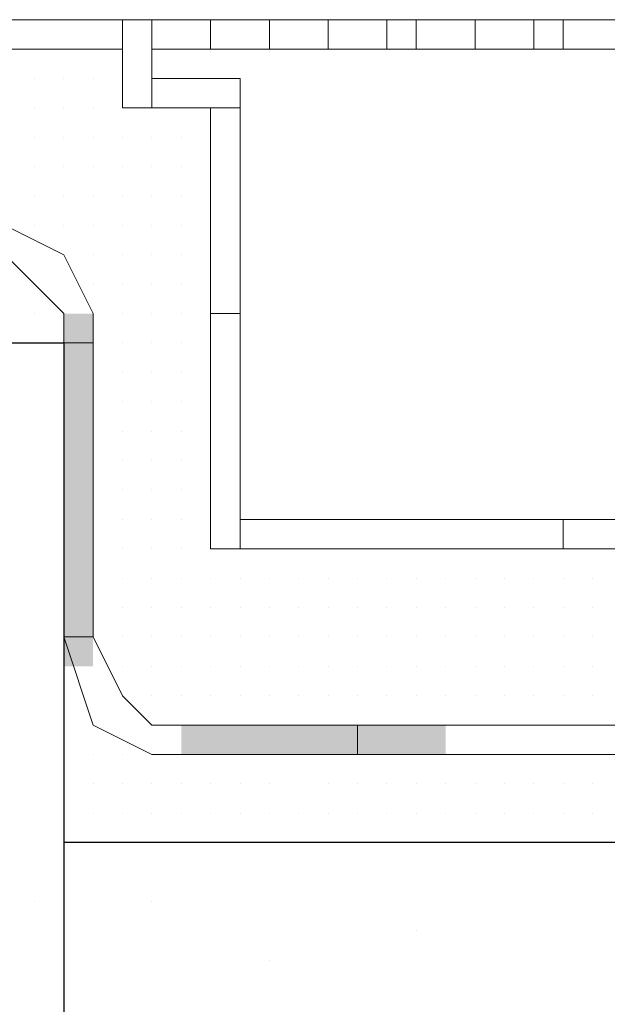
# Model space of a CAD drawing. Header units: metres. Extents: x 5.7 to 89.8, y 4 to 63.5.
# Tile 434 of 475: x 71.086 to 71.279, y 49.535 to 49.858. Entities that reach past the tile are written whole.
import ezdxf

# ---------------------------------------------------------------- set-up
doc = ezdxf.new("R2010")
doc.units = ezdxf.units.M
doc.header["$MEASUREMENT"] = 0
for name, color, linetype in [('PDF17_furn', 7, 'Continuous'), ('PDF17_hatch', 7, 'Continuous'), ('PDF17_hatch-borshi', 7, 'Continuous'), ('PDF17_Isogam', 7, 'Continuous'), ('PDF17_kaff', 7, 'Continuous'), ('PDF17_wall', 7, 'Continuous')]:
    doc.layers.add(name, color=color, linetype=linetype)

msp = doc.modelspace()

# ---------------------------------------------------------------- linework, layer by layer
at = {"layer": 'PDF17_furn', "lineweight": 18}
msp.add_lwpolyline([(71.3993, 49.85751), (71.12962, 49.85751), (71.12962, 49.84788), (71.3993, 49.84788)], close=True, dxfattribs=at)
for points in [[(71.14888, 49.85751), (71.14888, 49.84788)], [(71.16815, 49.85751), (71.16815, 49.84788)], [(71.18741, 49.85751), (71.18741, 49.84788)], [(71.20667, 49.85751), (71.20667, 49.84788)], [(71.2163, 49.85751), (71.2163, 49.84788)], [(71.23557, 49.85751), (71.23557, 49.84788)], [(71.25483, 49.85751), (71.25483, 49.84788)], [(71.26446, 49.85751), (71.26446, 49.84788)]]:
    msp.add_lwpolyline(points, dxfattribs=at)
at = {"layer": 'PDF17_hatch', "lineweight": 25}
for points in [[(71.18741, 49.58784), (71.18741, 49.58784)], [(71.23557, 49.58784), (71.23557, 49.58784)], [(71.12962, 49.56858), (71.12962, 49.56858)], [(71.2163, 49.55894), (71.2163, 49.55894)], [(71.16815, 49.54931), (71.16815, 49.54931)]]:
    msp.add_lwpolyline(points, dxfattribs=at)
at = {"layer": 'PDF17_hatch-borshi', "lineweight": 18}
for points in [[(71.0911, 49.84788), (71.0911, 49.84788)], [(71.11036, 49.84788), (71.11036, 49.84788)], [(71.11036, 49.84788), (71.11036, 49.84788)], [(71.0911, 49.83825), (71.0911, 49.83825)], [(71.0911, 49.83825), (71.0911, 49.83825)], [(71.0911, 49.83825), (71.0911, 49.83825)], [(71.10073, 49.83825), (71.10073, 49.83825)], [(71.10073, 49.83825), (71.10073, 49.83825)], [(71.10073, 49.83825), (71.10073, 49.83825)], [(71.10073, 49.83825), (71.10073, 49.83825)], [(71.10073, 49.83825), (71.10073, 49.83825)], [(71.11036, 49.83825), (71.11036, 49.83825)], [(71.11036, 49.83825), (71.11036, 49.83825)], [(71.11036, 49.83825), (71.11036, 49.83825)], [(71.0911, 49.82862), (71.0911, 49.82862)], [(71.0911, 49.82862), (71.0911, 49.82862)], [(71.0911, 49.82862), (71.0911, 49.82862)], [(71.0911, 49.82862), (71.0911, 49.82862)], [(71.10073, 49.82862), (71.10073, 49.82862)], [(71.10073, 49.82862), (71.10073, 49.82862)], [(71.10073, 49.82862), (71.10073, 49.82862)], [(71.10073, 49.82862), (71.10073, 49.82862)], [(71.11036, 49.82862), (71.11036, 49.82862)], [(71.11036, 49.82862), (71.11036, 49.82862)], [(71.11036, 49.82862), (71.11036, 49.82862)], [(71.11036, 49.82862), (71.11036, 49.82862)], [(71.11999, 49.82862), (71.11999, 49.82862)], [(71.11999, 49.82862), (71.11999, 49.82862)], [(71.11999, 49.82862), (71.11999, 49.82862)], [(71.11999, 49.82862), (71.11999, 49.82862)], [(71.12962, 49.82862), (71.12962, 49.82862)], [(71.13925, 49.82862), (71.13925, 49.82862)], [(71.13925, 49.82862), (71.13925, 49.82862)], [(71.14888, 49.82862), (71.14888, 49.82862)], [(71.14888, 49.82862), (71.14888, 49.82862)], [(71.0911, 49.81899), (71.0911, 49.81899)], [(71.0911, 49.81899), (71.0911, 49.81899)], [(71.0911, 49.81899), (71.0911, 49.81899)], [(71.10073, 49.81899), (71.10073, 49.81899)], [(71.10073, 49.81899), (71.10073, 49.81899)], [(71.10073, 49.81899), (71.10073, 49.81899)], [(71.10073, 49.81899), (71.10073, 49.81899)], [(71.11036, 49.81899), (71.11036, 49.81899)], [(71.11036, 49.81899), (71.11036, 49.81899)], [(71.11036, 49.81899), (71.11036, 49.81899)], [(71.11036, 49.81899), (71.11036, 49.81899)], [(71.11999, 49.81899), (71.11999, 49.81899)], [(71.11999, 49.81899), (71.11999, 49.81899)], [(71.11999, 49.81899), (71.11999, 49.81899)], [(71.11999, 49.81899), (71.11999, 49.81899)], [(71.12962, 49.81899), (71.12962, 49.81899)], [(71.12962, 49.81899), (71.12962, 49.81899)], [(71.12962, 49.81899), (71.12962, 49.81899)], [(71.12962, 49.81899), (71.12962, 49.81899)], [(71.13925, 49.81899), (71.13925, 49.81899)], [(71.13925, 49.81899), (71.13925, 49.81899)], [(71.13925, 49.81899), (71.13925, 49.81899)], [(71.13925, 49.81899), (71.13925, 49.81899)], [(71.14888, 49.81899), (71.14888, 49.81899)], [(71.14888, 49.81899), (71.14888, 49.81899)], [(71.14888, 49.81899), (71.14888, 49.81899)], [(71.0911, 49.80936), (71.0911, 49.80936)], [(71.0911, 49.80936), (71.0911, 49.80936)], [(71.0911, 49.80936), (71.0911, 49.80936)], [(71.0911, 49.80936), (71.0911, 49.80936)], [(71.10073, 49.80936), (71.10073, 49.80936)], [(71.10073, 49.80936), (71.10073, 49.80936)], [(71.10073, 49.80936), (71.10073, 49.80936)], [(71.11036, 49.80936), (71.11036, 49.80936)], [(71.11036, 49.80936), (71.11036, 49.80936)], [(71.11036, 49.80936), (71.11036, 49.80936)], [(71.11999, 49.80936), (71.11999, 49.80936)], [(71.11999, 49.80936), (71.11999, 49.80936)], [(71.11999, 49.80936), (71.11999, 49.80936)], [(71.12962, 49.80936), (71.12962, 49.80936)], [(71.12962, 49.80936), (71.12962, 49.80936)], [(71.13925, 49.80936), (71.13925, 49.80936)], [(71.13925, 49.80936), (71.13925, 49.80936)], [(71.13925, 49.80936), (71.13925, 49.80936)], [(71.13925, 49.80936), (71.13925, 49.80936)], [(71.14888, 49.80936), (71.14888, 49.80936)], [(71.14888, 49.80936), (71.14888, 49.80936)], [(71.14888, 49.80936), (71.14888, 49.80936)], [(71.0911, 49.79972), (71.0911, 49.79972)], [(71.0911, 49.79972), (71.0911, 49.79972)], [(71.0911, 49.79972), (71.0911, 49.79972)], [(71.10073, 49.79972), (71.10073, 49.79972)], [(71.10073, 49.79972), (71.10073, 49.79972)], [(71.10073, 49.79972), (71.10073, 49.79972)], [(71.10073, 49.79972), (71.10073, 49.79972)], [(71.11036, 49.79972), (71.11036, 49.79972)], [(71.11036, 49.79972), (71.11036, 49.79972)], [(71.11036, 49.79972), (71.11036, 49.79972)], [(71.11999, 49.79972), (71.11999, 49.79972)], [(71.11999, 49.79972), (71.11999, 49.79972)], [(71.11999, 49.79972), (71.11999, 49.79972)], [(71.11999, 49.79972), (71.11999, 49.79972)], [(71.12962, 49.79972), (71.12962, 49.79972)], [(71.12962, 49.79972), (71.12962, 49.79972)], [(71.12962, 49.79972), (71.12962, 49.79972)], [(71.12962, 49.79972), (71.12962, 49.79972)], [(71.13925, 49.79972), (71.13925, 49.79972)], [(71.13925, 49.79972), (71.13925, 49.79972)], [(71.14888, 49.79972), (71.14888, 49.79972)], [(71.14888, 49.79972), (71.14888, 49.79972)], [(71.0911, 49.79009), (71.0911, 49.79009)], [(71.0911, 49.79009), (71.0911, 49.79009)], [(71.10073, 49.79009), (71.10073, 49.79009)], [(71.10073, 49.79009), (71.10073, 49.79009)], [(71.10073, 49.79009), (71.10073, 49.79009)], [(71.10073, 49.79009), (71.10073, 49.79009)], [(71.11036, 49.79009), (71.11036, 49.79009)], [(71.11036, 49.79009), (71.11036, 49.79009)], [(71.11036, 49.79009), (71.11036, 49.79009)], [(71.11999, 49.79009), (71.11999, 49.79009)], [(71.11999, 49.79009), (71.11999, 49.79009)], [(71.11999, 49.79009), (71.11999, 49.79009)], [(71.12962, 49.79009), (71.12962, 49.79009)], [(71.12962, 49.79009), (71.12962, 49.79009)], [(71.12962, 49.79009), (71.12962, 49.79009)], [(71.12962, 49.79009), (71.12962, 49.79009)], [(71.13925, 49.79009), (71.13925, 49.79009)], [(71.13925, 49.79009), (71.13925, 49.79009)], [(71.13925, 49.79009), (71.13925, 49.79009)], [(71.13925, 49.79009), (71.13925, 49.79009)], [(71.13925, 49.79009), (71.13925, 49.79009)], [(71.14888, 49.79009), (71.14888, 49.79009)], [(71.14888, 49.79009), (71.14888, 49.79009)], [(71.14888, 49.79009), (71.14888, 49.79009)], [(71.11036, 49.78046), (71.11036, 49.78046)], [(71.11036, 49.78046), (71.11036, 49.78046)], [(71.11036, 49.78046), (71.11036, 49.78046)], [(71.11036, 49.78046), (71.11036, 49.78046)], [(71.11999, 49.78046), (71.11999, 49.78046)], [(71.11999, 49.78046), (71.11999, 49.78046)], [(71.12962, 49.78046), (71.12962, 49.78046)], [(71.12962, 49.78046), (71.12962, 49.78046)], [(71.12962, 49.78046), (71.12962, 49.78046)], [(71.12962, 49.78046), (71.12962, 49.78046)], [(71.13925, 49.78046), (71.13925, 49.78046)], [(71.13925, 49.78046), (71.13925, 49.78046)], [(71.13925, 49.78046), (71.13925, 49.78046)], [(71.13925, 49.78046), (71.13925, 49.78046)], [(71.14888, 49.78046), (71.14888, 49.78046)], [(71.14888, 49.78046), (71.14888, 49.78046)], [(71.0911, 49.77083), (71.0911, 49.77083)], [(71.0911, 49.77083), (71.0911, 49.77083)], [(71.11036, 49.77083), (71.11036, 49.77083)], [(71.11999, 49.77083), (71.11999, 49.77083)], [(71.11999, 49.77083), (71.11999, 49.77083)], [(71.11999, 49.77083), (71.11999, 49.77083)], [(71.11999, 49.77083), (71.11999, 49.77083)], [(71.11999, 49.77083), (71.11999, 49.77083)], [(71.12962, 49.77083), (71.12962, 49.77083)], [(71.12962, 49.77083), (71.12962, 49.77083)], [(71.13925, 49.77083), (71.13925, 49.77083)], [(71.13925, 49.77083), (71.13925, 49.77083)], [(71.13925, 49.77083), (71.13925, 49.77083)], [(71.13925, 49.77083), (71.13925, 49.77083)], [(71.13925, 49.77083), (71.13925, 49.77083)], [(71.14888, 49.77083), (71.14888, 49.77083)], [(71.0911, 49.7612), (71.0911, 49.7612)], [(71.0911, 49.7612), (71.0911, 49.7612)], [(71.10073, 49.7612), (71.10073, 49.7612)], [(71.11999, 49.7612), (71.11999, 49.7612)], [(71.11999, 49.7612), (71.11999, 49.7612)], [(71.11999, 49.7612), (71.11999, 49.7612)], [(71.11999, 49.7612), (71.11999, 49.7612)], [(71.12962, 49.7612), (71.12962, 49.7612)], [(71.12962, 49.7612), (71.12962, 49.7612)], [(71.12962, 49.7612), (71.12962, 49.7612)], [(71.12962, 49.7612), (71.12962, 49.7612)], [(71.13925, 49.7612), (71.13925, 49.7612)], [(71.13925, 49.7612), (71.13925, 49.7612)], [(71.13925, 49.7612), (71.13925, 49.7612)], [(71.13925, 49.7612), (71.13925, 49.7612)], [(71.14888, 49.7612), (71.14888, 49.7612)], [(71.14888, 49.7612), (71.14888, 49.7612)], [(71.14888, 49.7612), (71.14888, 49.7612)], [(71.0911, 49.75157), (71.0911, 49.75157)], [(71.10073, 49.75157), (71.10073, 49.75157)], [(71.11999, 49.75157), (71.11999, 49.75157)], [(71.11999, 49.75157), (71.11999, 49.75157)], [(71.11999, 49.75157), (71.11999, 49.75157)], [(71.11999, 49.75157), (71.11999, 49.75157)], [(71.11999, 49.75157), (71.11999, 49.75157)], [(71.12962, 49.75157), (71.12962, 49.75157)], [(71.12962, 49.75157), (71.12962, 49.75157)], [(71.12962, 49.75157), (71.12962, 49.75157)], [(71.12962, 49.75157), (71.12962, 49.75157)], [(71.13925, 49.75157), (71.13925, 49.75157)], [(71.13925, 49.75157), (71.13925, 49.75157)], [(71.13925, 49.75157), (71.13925, 49.75157)], [(71.13925, 49.75157), (71.13925, 49.75157)], [(71.14888, 49.75157), (71.14888, 49.75157)], [(71.14888, 49.75157), (71.14888, 49.75157)], [(71.14888, 49.75157), (71.14888, 49.75157)], [(71.14888, 49.75157), (71.14888, 49.75157)], [(71.11036, 49.74194), (71.11036, 49.74194)], [(71.11999, 49.74194), (71.11999, 49.74194)], [(71.11999, 49.74194), (71.11999, 49.74194)], [(71.12962, 49.74194), (71.12962, 49.74194)], [(71.12962, 49.74194), (71.12962, 49.74194)], [(71.12962, 49.74194), (71.12962, 49.74194)], [(71.13925, 49.74194), (71.13925, 49.74194)], [(71.13925, 49.74194), (71.13925, 49.74194)], [(71.13925, 49.74194), (71.13925, 49.74194)], [(71.14888, 49.74194), (71.14888, 49.74194)], [(71.14888, 49.74194), (71.14888, 49.74194)], [(71.14888, 49.74194), (71.14888, 49.74194)], [(71.11999, 49.73231), (71.11999, 49.73231)], [(71.11999, 49.73231), (71.11999, 49.73231)], [(71.11999, 49.73231), (71.11999, 49.73231)], [(71.11999, 49.73231), (71.11999, 49.73231)], [(71.12962, 49.73231), (71.12962, 49.73231)], [(71.12962, 49.73231), (71.12962, 49.73231)], [(71.12962, 49.73231), (71.12962, 49.73231)], [(71.13925, 49.73231), (71.13925, 49.73231)], [(71.13925, 49.73231), (71.13925, 49.73231)], [(71.13925, 49.73231), (71.13925, 49.73231)], [(71.13925, 49.73231), (71.13925, 49.73231)], [(71.14888, 49.73231), (71.14888, 49.73231)], [(71.14888, 49.73231), (71.14888, 49.73231)], [(71.14888, 49.73231), (71.14888, 49.73231)], [(71.11036, 49.72268), (71.11036, 49.72268)], [(71.11999, 49.72268), (71.11999, 49.72268)], [(71.11999, 49.72268), (71.11999, 49.72268)], [(71.11999, 49.72268), (71.11999, 49.72268)], [(71.11999, 49.72268), (71.11999, 49.72268)], [(71.12962, 49.72268), (71.12962, 49.72268)], [(71.12962, 49.72268), (71.12962, 49.72268)], [(71.12962, 49.72268), (71.12962, 49.72268)], [(71.12962, 49.72268), (71.12962, 49.72268)], [(71.12962, 49.72268), (71.12962, 49.72268)], [(71.13925, 49.72268), (71.13925, 49.72268)], [(71.13925, 49.72268), (71.13925, 49.72268)], [(71.13925, 49.72268), (71.13925, 49.72268)], [(71.13925, 49.72268), (71.13925, 49.72268)], [(71.14888, 49.72268), (71.14888, 49.72268)], [(71.14888, 49.72268), (71.14888, 49.72268)], [(71.14888, 49.72268), (71.14888, 49.72268)], [(71.11999, 49.71304), (71.11999, 49.71304)], [(71.11999, 49.71304), (71.11999, 49.71304)], [(71.11999, 49.71304), (71.11999, 49.71304)], [(71.11999, 49.71304), (71.11999, 49.71304)], [(71.12962, 49.71304), (71.12962, 49.71304)], [(71.13925, 49.71304), (71.13925, 49.71304)], [(71.13925, 49.71304), (71.13925, 49.71304)], [(71.13925, 49.71304), (71.13925, 49.71304)], [(71.13925, 49.71304), (71.13925, 49.71304)], [(71.14888, 49.71304), (71.14888, 49.71304)], [(71.14888, 49.71304), (71.14888, 49.71304)], [(71.11036, 49.70341), (71.11036, 49.70341)], [(71.11999, 49.70341), (71.11999, 49.70341)], [(71.11999, 49.70341), (71.11999, 49.70341)], [(71.11999, 49.70341), (71.11999, 49.70341)], [(71.11999, 49.70341), (71.11999, 49.70341)], [(71.12962, 49.70341), (71.12962, 49.70341)], [(71.12962, 49.70341), (71.12962, 49.70341)], [(71.12962, 49.70341), (71.12962, 49.70341)], [(71.12962, 49.70341), (71.12962, 49.70341)], [(71.13925, 49.70341), (71.13925, 49.70341)], [(71.13925, 49.70341), (71.13925, 49.70341)], [(71.13925, 49.70341), (71.13925, 49.70341)], [(71.13925, 49.70341), (71.13925, 49.70341)], [(71.14888, 49.70341), (71.14888, 49.70341)], [(71.14888, 49.70341), (71.14888, 49.70341)], [(71.11999, 49.69378), (71.11999, 49.69378)], [(71.11999, 49.69378), (71.11999, 49.69378)], [(71.11999, 49.69378), (71.11999, 49.69378)], [(71.11999, 49.69378), (71.11999, 49.69378)], [(71.12962, 49.69378), (71.12962, 49.69378)], [(71.12962, 49.69378), (71.12962, 49.69378)], [(71.12962, 49.69378), (71.12962, 49.69378)], [(71.12962, 49.69378), (71.12962, 49.69378)], [(71.13925, 49.69378), (71.13925, 49.69378)], [(71.13925, 49.69378), (71.13925, 49.69378)], [(71.13925, 49.69378), (71.13925, 49.69378)], [(71.13925, 49.69378), (71.13925, 49.69378)], [(71.14888, 49.69378), (71.14888, 49.69378)], [(71.14888, 49.69378), (71.14888, 49.69378)], [(71.14888, 49.69378), (71.14888, 49.69378)], [(71.11036, 49.68415), (71.11036, 49.68415)], [(71.11999, 49.68415), (71.11999, 49.68415)], [(71.11999, 49.68415), (71.11999, 49.68415)], [(71.11999, 49.68415), (71.11999, 49.68415)], [(71.12962, 49.68415), (71.12962, 49.68415)], [(71.12962, 49.68415), (71.12962, 49.68415)], [(71.12962, 49.68415), (71.12962, 49.68415)], [(71.13925, 49.68415), (71.13925, 49.68415)], [(71.13925, 49.68415), (71.13925, 49.68415)], [(71.13925, 49.68415), (71.13925, 49.68415)], [(71.13925, 49.68415), (71.13925, 49.68415)], [(71.14888, 49.68415), (71.14888, 49.68415)], [(71.14888, 49.68415), (71.14888, 49.68415)], [(71.14888, 49.68415), (71.14888, 49.68415)], [(71.15852, 49.68415), (71.15852, 49.68415)], [(71.15852, 49.68415), (71.15852, 49.68415)], [(71.15852, 49.68415), (71.15852, 49.68415)], [(71.15852, 49.68415), (71.15852, 49.68415)], [(71.16815, 49.68415), (71.16815, 49.68415)], [(71.16815, 49.68415), (71.16815, 49.68415)], [(71.17778, 49.68415), (71.17778, 49.68415)], [(71.17778, 49.68415), (71.17778, 49.68415)], [(71.18741, 49.68415), (71.18741, 49.68415)], [(71.19704, 49.68415), (71.19704, 49.68415)], [(71.20667, 49.68415), (71.20667, 49.68415)], [(71.20667, 49.68415), (71.20667, 49.68415)], [(71.2163, 49.68415), (71.2163, 49.68415)], [(71.22593, 49.68415), (71.22593, 49.68415)], [(71.22593, 49.68415), (71.22593, 49.68415)], [(71.23557, 49.68415), (71.23557, 49.68415)], [(71.23557, 49.68415), (71.23557, 49.68415)], [(71.2452, 49.68415), (71.2452, 49.68415)], [(71.2452, 49.68415), (71.2452, 49.68415)], [(71.25483, 49.68415), (71.25483, 49.68415)], [(71.25483, 49.68415), (71.25483, 49.68415)], [(71.25483, 49.68415), (71.25483, 49.68415)], [(71.26446, 49.68415), (71.26446, 49.68415)], [(71.26446, 49.68415), (71.26446, 49.68415)], [(71.26446, 49.68415), (71.26446, 49.68415)], [(71.27409, 49.68415), (71.27409, 49.68415)], [(71.10073, 49.67452), (71.10073, 49.67452)], [(71.11999, 49.67452), (71.11999, 49.67452)], [(71.11999, 49.67452), (71.11999, 49.67452)], [(71.11999, 49.67452), (71.11999, 49.67452)], [(71.11999, 49.67452), (71.11999, 49.67452)], [(71.12962, 49.67452), (71.12962, 49.67452)], [(71.12962, 49.67452), (71.12962, 49.67452)], [(71.12962, 49.67452), (71.12962, 49.67452)], [(71.12962, 49.67452), (71.12962, 49.67452)], [(71.13925, 49.67452), (71.13925, 49.67452)], [(71.13925, 49.67452), (71.13925, 49.67452)], [(71.14888, 49.67452), (71.14888, 49.67452)], [(71.14888, 49.67452), (71.14888, 49.67452)], [(71.14888, 49.67452), (71.14888, 49.67452)], [(71.15852, 49.67452), (71.15852, 49.67452)], [(71.15852, 49.67452), (71.15852, 49.67452)], [(71.16815, 49.67452), (71.16815, 49.67452)], [(71.16815, 49.67452), (71.16815, 49.67452)], [(71.16815, 49.67452), (71.16815, 49.67452)], [(71.16815, 49.67452), (71.16815, 49.67452)], [(71.17778, 49.67452), (71.17778, 49.67452)], [(71.17778, 49.67452), (71.17778, 49.67452)], [(71.17778, 49.67452), (71.17778, 49.67452)], [(71.17778, 49.67452), (71.17778, 49.67452)], [(71.18741, 49.67452), (71.18741, 49.67452)], [(71.18741, 49.67452), (71.18741, 49.67452)], [(71.18741, 49.67452), (71.18741, 49.67452)], [(71.18741, 49.67452), (71.18741, 49.67452)], [(71.19704, 49.67452), (71.19704, 49.67452)], [(71.19704, 49.67452), (71.19704, 49.67452)], [(71.19704, 49.67452), (71.19704, 49.67452)], [(71.20667, 49.67452), (71.20667, 49.67452)], [(71.20667, 49.67452), (71.20667, 49.67452)], [(71.20667, 49.67452), (71.20667, 49.67452)], [(71.20667, 49.67452), (71.20667, 49.67452)], [(71.2163, 49.67452), (71.2163, 49.67452)], [(71.2163, 49.67452), (71.2163, 49.67452)], [(71.2163, 49.67452), (71.2163, 49.67452)], [(71.22593, 49.67452), (71.22593, 49.67452)], [(71.22593, 49.67452), (71.22593, 49.67452)], [(71.22593, 49.67452), (71.22593, 49.67452)], [(71.23557, 49.67452), (71.23557, 49.67452)], [(71.23557, 49.67452), (71.23557, 49.67452)], [(71.23557, 49.67452), (71.23557, 49.67452)], [(71.23557, 49.67452), (71.23557, 49.67452)], [(71.23557, 49.67452), (71.23557, 49.67452)], [(71.2452, 49.67452), (71.2452, 49.67452)], [(71.2452, 49.67452), (71.2452, 49.67452)], [(71.2452, 49.67452), (71.2452, 49.67452)], [(71.25483, 49.67452), (71.25483, 49.67452)], [(71.25483, 49.67452), (71.25483, 49.67452)], [(71.25483, 49.67452), (71.25483, 49.67452)], [(71.26446, 49.67452), (71.26446, 49.67452)], [(71.26446, 49.67452), (71.26446, 49.67452)], [(71.26446, 49.67452), (71.26446, 49.67452)], [(71.26446, 49.67452), (71.26446, 49.67452)], [(71.27409, 49.67452), (71.27409, 49.67452)], [(71.27409, 49.67452), (71.27409, 49.67452)], [(71.27409, 49.67452), (71.27409, 49.67452)], [(71.11036, 49.66489), (71.11036, 49.66489)], [(71.11036, 49.66489), (71.11036, 49.66489)], [(71.11999, 49.66489), (71.11999, 49.66489)], [(71.11999, 49.66489), (71.11999, 49.66489)], [(71.11999, 49.66489), (71.11999, 49.66489)], [(71.12962, 49.66489), (71.12962, 49.66489)], [(71.12962, 49.66489), (71.12962, 49.66489)], [(71.12962, 49.66489), (71.12962, 49.66489)], [(71.12962, 49.66489), (71.12962, 49.66489)], [(71.13925, 49.66489), (71.13925, 49.66489)], [(71.13925, 49.66489), (71.13925, 49.66489)], [(71.13925, 49.66489), (71.13925, 49.66489)], [(71.13925, 49.66489), (71.13925, 49.66489)], [(71.14888, 49.66489), (71.14888, 49.66489)], [(71.14888, 49.66489), (71.14888, 49.66489)], [(71.15852, 49.66489), (71.15852, 49.66489)], [(71.15852, 49.66489), (71.15852, 49.66489)], [(71.15852, 49.66489), (71.15852, 49.66489)], [(71.15852, 49.66489), (71.15852, 49.66489)], [(71.16815, 49.66489), (71.16815, 49.66489)], [(71.16815, 49.66489), (71.16815, 49.66489)], [(71.17778, 49.66489), (71.17778, 49.66489)], [(71.17778, 49.66489), (71.17778, 49.66489)], [(71.17778, 49.66489), (71.17778, 49.66489)], [(71.17778, 49.66489), (71.17778, 49.66489)], [(71.18741, 49.66489), (71.18741, 49.66489)], [(71.19704, 49.66489), (71.19704, 49.66489)], [(71.19704, 49.66489), (71.19704, 49.66489)], [(71.19704, 49.66489), (71.19704, 49.66489)], [(71.19704, 49.66489), (71.19704, 49.66489)], [(71.20667, 49.66489), (71.20667, 49.66489)], [(71.20667, 49.66489), (71.20667, 49.66489)], [(71.20667, 49.66489), (71.20667, 49.66489)], [(71.20667, 49.66489), (71.20667, 49.66489)], [(71.2163, 49.66489), (71.2163, 49.66489)], [(71.2163, 49.66489), (71.2163, 49.66489)], [(71.2163, 49.66489), (71.2163, 49.66489)], [(71.22593, 49.66489), (71.22593, 49.66489)], [(71.22593, 49.66489), (71.22593, 49.66489)], [(71.22593, 49.66489), (71.22593, 49.66489)], [(71.23557, 49.66489), (71.23557, 49.66489)], [(71.23557, 49.66489), (71.23557, 49.66489)], [(71.23557, 49.66489), (71.23557, 49.66489)], [(71.23557, 49.66489), (71.23557, 49.66489)], [(71.2452, 49.66489), (71.2452, 49.66489)], [(71.2452, 49.66489), (71.2452, 49.66489)], [(71.2452, 49.66489), (71.2452, 49.66489)], [(71.2452, 49.66489), (71.2452, 49.66489)], [(71.25483, 49.66489), (71.25483, 49.66489)], [(71.25483, 49.66489), (71.25483, 49.66489)], [(71.25483, 49.66489), (71.25483, 49.66489)], [(71.26446, 49.66489), (71.26446, 49.66489)], [(71.26446, 49.66489), (71.26446, 49.66489)], [(71.26446, 49.66489), (71.26446, 49.66489)], [(71.26446, 49.66489), (71.26446, 49.66489)], [(71.26446, 49.66489), (71.26446, 49.66489)], [(71.27409, 49.66489), (71.27409, 49.66489)], [(71.27409, 49.66489), (71.27409, 49.66489)], [(71.11036, 49.65526), (71.11036, 49.65526)], [(71.11999, 49.65526), (71.11999, 49.65526)], [(71.11999, 49.65526), (71.11999, 49.65526)], [(71.11999, 49.65526), (71.11999, 49.65526)], [(71.12962, 49.65526), (71.12962, 49.65526)], [(71.12962, 49.65526), (71.12962, 49.65526)], [(71.12962, 49.65526), (71.12962, 49.65526)], [(71.13925, 49.65526), (71.13925, 49.65526)], [(71.13925, 49.65526), (71.13925, 49.65526)], [(71.13925, 49.65526), (71.13925, 49.65526)], [(71.14888, 49.65526), (71.14888, 49.65526)], [(71.14888, 49.65526), (71.14888, 49.65526)], [(71.14888, 49.65526), (71.14888, 49.65526)], [(71.14888, 49.65526), (71.14888, 49.65526)], [(71.14888, 49.65526), (71.14888, 49.65526)], [(71.15852, 49.65526), (71.15852, 49.65526)], [(71.15852, 49.65526), (71.15852, 49.65526)], [(71.15852, 49.65526), (71.15852, 49.65526)], [(71.15852, 49.65526), (71.15852, 49.65526)], [(71.16815, 49.65526), (71.16815, 49.65526)], [(71.16815, 49.65526), (71.16815, 49.65526)], [(71.16815, 49.65526), (71.16815, 49.65526)], [(71.16815, 49.65526), (71.16815, 49.65526)], [(71.16815, 49.65526), (71.16815, 49.65526)], [(71.17778, 49.65526), (71.17778, 49.65526)], [(71.17778, 49.65526), (71.17778, 49.65526)], [(71.17778, 49.65526), (71.17778, 49.65526)], [(71.17778, 49.65526), (71.17778, 49.65526)], [(71.18741, 49.65526), (71.18741, 49.65526)], [(71.18741, 49.65526), (71.18741, 49.65526)], [(71.18741, 49.65526), (71.18741, 49.65526)], [(71.18741, 49.65526), (71.18741, 49.65526)], [(71.19704, 49.65526), (71.19704, 49.65526)], [(71.19704, 49.65526), (71.19704, 49.65526)], [(71.19704, 49.65526), (71.19704, 49.65526)], [(71.20667, 49.65526), (71.20667, 49.65526)], [(71.20667, 49.65526), (71.20667, 49.65526)], [(71.20667, 49.65526), (71.20667, 49.65526)], [(71.20667, 49.65526), (71.20667, 49.65526)], [(71.2163, 49.65526), (71.2163, 49.65526)], [(71.2163, 49.65526), (71.2163, 49.65526)], [(71.2163, 49.65526), (71.2163, 49.65526)], [(71.22593, 49.65526), (71.22593, 49.65526)], [(71.22593, 49.65526), (71.22593, 49.65526)], [(71.22593, 49.65526), (71.22593, 49.65526)], [(71.23557, 49.65526), (71.23557, 49.65526)], [(71.23557, 49.65526), (71.23557, 49.65526)], [(71.23557, 49.65526), (71.23557, 49.65526)], [(71.23557, 49.65526), (71.23557, 49.65526)], [(71.23557, 49.65526), (71.23557, 49.65526)], [(71.2452, 49.65526), (71.2452, 49.65526)], [(71.2452, 49.65526), (71.2452, 49.65526)], [(71.2452, 49.65526), (71.2452, 49.65526)], [(71.2452, 49.65526), (71.2452, 49.65526)], [(71.25483, 49.65526), (71.25483, 49.65526)], [(71.25483, 49.65526), (71.25483, 49.65526)], [(71.25483, 49.65526), (71.25483, 49.65526)], [(71.25483, 49.65526), (71.25483, 49.65526)], [(71.26446, 49.65526), (71.26446, 49.65526)], [(71.26446, 49.65526), (71.26446, 49.65526)], [(71.26446, 49.65526), (71.26446, 49.65526)], [(71.26446, 49.65526), (71.26446, 49.65526)], [(71.26446, 49.65526), (71.26446, 49.65526)], [(71.27409, 49.65526), (71.27409, 49.65526)], [(71.27409, 49.65526), (71.27409, 49.65526)], [(71.27409, 49.65526), (71.27409, 49.65526)], [(71.27409, 49.65526), (71.27409, 49.65526)], [(71.11999, 49.64563), (71.11999, 49.64563)], [(71.11999, 49.64563), (71.11999, 49.64563)], [(71.11999, 49.64563), (71.11999, 49.64563)], [(71.12962, 49.64563), (71.12962, 49.64563)], [(71.12962, 49.64563), (71.12962, 49.64563)], [(71.12962, 49.64563), (71.12962, 49.64563)], [(71.12962, 49.64563), (71.12962, 49.64563)], [(71.13925, 49.64563), (71.13925, 49.64563)], [(71.13925, 49.64563), (71.13925, 49.64563)], [(71.13925, 49.64563), (71.13925, 49.64563)], [(71.14888, 49.64563), (71.14888, 49.64563)], [(71.14888, 49.64563), (71.14888, 49.64563)], [(71.15852, 49.64563), (71.15852, 49.64563)], [(71.15852, 49.64563), (71.15852, 49.64563)], [(71.15852, 49.64563), (71.15852, 49.64563)], [(71.15852, 49.64563), (71.15852, 49.64563)], [(71.16815, 49.64563), (71.16815, 49.64563)], [(71.16815, 49.64563), (71.16815, 49.64563)], [(71.17778, 49.64563), (71.17778, 49.64563)], [(71.17778, 49.64563), (71.17778, 49.64563)], [(71.17778, 49.64563), (71.17778, 49.64563)], [(71.17778, 49.64563), (71.17778, 49.64563)], [(71.18741, 49.64563), (71.18741, 49.64563)], [(71.18741, 49.64563), (71.18741, 49.64563)], [(71.18741, 49.64563), (71.18741, 49.64563)], [(71.19704, 49.64563), (71.19704, 49.64563)], [(71.19704, 49.64563), (71.19704, 49.64563)], [(71.19704, 49.64563), (71.19704, 49.64563)], [(71.19704, 49.64563), (71.19704, 49.64563)], [(71.20667, 49.64563), (71.20667, 49.64563)], [(71.20667, 49.64563), (71.20667, 49.64563)], [(71.20667, 49.64563), (71.20667, 49.64563)], [(71.2163, 49.64563), (71.2163, 49.64563)], [(71.2163, 49.64563), (71.2163, 49.64563)], [(71.2163, 49.64563), (71.2163, 49.64563)], [(71.22593, 49.64563), (71.22593, 49.64563)], [(71.22593, 49.64563), (71.22593, 49.64563)], [(71.22593, 49.64563), (71.22593, 49.64563)], [(71.22593, 49.64563), (71.22593, 49.64563)], [(71.23557, 49.64563), (71.23557, 49.64563)], [(71.23557, 49.64563), (71.23557, 49.64563)], [(71.23557, 49.64563), (71.23557, 49.64563)], [(71.2452, 49.64563), (71.2452, 49.64563)], [(71.2452, 49.64563), (71.2452, 49.64563)], [(71.2452, 49.64563), (71.2452, 49.64563)], [(71.25483, 49.64563), (71.25483, 49.64563)], [(71.25483, 49.64563), (71.25483, 49.64563)], [(71.25483, 49.64563), (71.25483, 49.64563)], [(71.26446, 49.64563), (71.26446, 49.64563)], [(71.26446, 49.64563), (71.26446, 49.64563)], [(71.26446, 49.64563), (71.26446, 49.64563)], [(71.26446, 49.64563), (71.26446, 49.64563)], [(71.26446, 49.64563), (71.26446, 49.64563)], [(71.27409, 49.64563), (71.27409, 49.64563)], [(71.27409, 49.64563), (71.27409, 49.64563)], [(71.27409, 49.64563), (71.27409, 49.64563)], [(71.10073, 49.63599), (71.10073, 49.63599)], [(71.11999, 49.63599), (71.11999, 49.63599)], [(71.11999, 49.63599), (71.11999, 49.63599)], [(71.11999, 49.63599), (71.11999, 49.63599)], [(71.12962, 49.63599), (71.12962, 49.63599)], [(71.12962, 49.63599), (71.12962, 49.63599)], [(71.12962, 49.63599), (71.12962, 49.63599)], [(71.12962, 49.63599), (71.12962, 49.63599)], [(71.12962, 49.63599), (71.12962, 49.63599)], [(71.13925, 49.63599), (71.13925, 49.63599)], [(71.13925, 49.63599), (71.13925, 49.63599)], [(71.13925, 49.63599), (71.13925, 49.63599)], [(71.14888, 49.63599), (71.14888, 49.63599)], [(71.14888, 49.63599), (71.14888, 49.63599)], [(71.14888, 49.63599), (71.14888, 49.63599)], [(71.14888, 49.63599), (71.14888, 49.63599)], [(71.14888, 49.63599), (71.14888, 49.63599)], [(71.15852, 49.63599), (71.15852, 49.63599)], [(71.15852, 49.63599), (71.15852, 49.63599)], [(71.15852, 49.63599), (71.15852, 49.63599)], [(71.15852, 49.63599), (71.15852, 49.63599)], [(71.15852, 49.63599), (71.15852, 49.63599)], [(71.16815, 49.63599), (71.16815, 49.63599)], [(71.16815, 49.63599), (71.16815, 49.63599)], [(71.16815, 49.63599), (71.16815, 49.63599)], [(71.17778, 49.63599), (71.17778, 49.63599)], [(71.17778, 49.63599), (71.17778, 49.63599)], [(71.18741, 49.63599), (71.18741, 49.63599)], [(71.18741, 49.63599), (71.18741, 49.63599)], [(71.18741, 49.63599), (71.18741, 49.63599)], [(71.18741, 49.63599), (71.18741, 49.63599)], [(71.18741, 49.63599), (71.18741, 49.63599)], [(71.19704, 49.63599), (71.19704, 49.63599)], [(71.19704, 49.63599), (71.19704, 49.63599)], [(71.19704, 49.63599), (71.19704, 49.63599)], [(71.20667, 49.63599), (71.20667, 49.63599)], [(71.20667, 49.63599), (71.20667, 49.63599)], [(71.20667, 49.63599), (71.20667, 49.63599)], [(71.2163, 49.63599), (71.2163, 49.63599)], [(71.2163, 49.63599), (71.2163, 49.63599)], [(71.2163, 49.63599), (71.2163, 49.63599)], [(71.2163, 49.63599), (71.2163, 49.63599)], [(71.22593, 49.63599), (71.22593, 49.63599)], [(71.22593, 49.63599), (71.22593, 49.63599)], [(71.22593, 49.63599), (71.22593, 49.63599)], [(71.23557, 49.63599), (71.23557, 49.63599)], [(71.23557, 49.63599), (71.23557, 49.63599)], [(71.23557, 49.63599), (71.23557, 49.63599)], [(71.23557, 49.63599), (71.23557, 49.63599)], [(71.23557, 49.63599), (71.23557, 49.63599)], [(71.2452, 49.63599), (71.2452, 49.63599)], [(71.2452, 49.63599), (71.2452, 49.63599)], [(71.2452, 49.63599), (71.2452, 49.63599)], [(71.2452, 49.63599), (71.2452, 49.63599)], [(71.25483, 49.63599), (71.25483, 49.63599)], [(71.25483, 49.63599), (71.25483, 49.63599)], [(71.25483, 49.63599), (71.25483, 49.63599)], [(71.25483, 49.63599), (71.25483, 49.63599)], [(71.26446, 49.63599), (71.26446, 49.63599)], [(71.26446, 49.63599), (71.26446, 49.63599)], [(71.26446, 49.63599), (71.26446, 49.63599)], [(71.26446, 49.63599), (71.26446, 49.63599)], [(71.26446, 49.63599), (71.26446, 49.63599)], [(71.27409, 49.63599), (71.27409, 49.63599)], [(71.27409, 49.63599), (71.27409, 49.63599)], [(71.10073, 49.62636), (71.10073, 49.62636)], [(71.10073, 49.62636), (71.10073, 49.62636)], [(71.12962, 49.62636), (71.12962, 49.62636)], [(71.14888, 49.62636), (71.14888, 49.62636)], [(71.14888, 49.62636), (71.14888, 49.62636)], [(71.15852, 49.62636), (71.15852, 49.62636)], [(71.16815, 49.62636), (71.16815, 49.62636)], [(71.16815, 49.62636), (71.16815, 49.62636)], [(71.16815, 49.62636), (71.16815, 49.62636)], [(71.17778, 49.62636), (71.17778, 49.62636)], [(71.18741, 49.62636), (71.18741, 49.62636)], [(71.18741, 49.62636), (71.18741, 49.62636)], [(71.19704, 49.62636), (71.19704, 49.62636)], [(71.19704, 49.62636), (71.19704, 49.62636)], [(71.2163, 49.62636), (71.2163, 49.62636)], [(71.2163, 49.62636), (71.2163, 49.62636)], [(71.22593, 49.62636), (71.22593, 49.62636)], [(71.23557, 49.62636), (71.23557, 49.62636)], [(71.2452, 49.62636), (71.2452, 49.62636)], [(71.26446, 49.62636), (71.26446, 49.62636)], [(71.11036, 49.61673), (71.11036, 49.61673)], [(71.11036, 49.61673), (71.11036, 49.61673)], [(71.11036, 49.61673), (71.11036, 49.61673)], [(71.11999, 49.61673), (71.11999, 49.61673)], [(71.11999, 49.61673), (71.11999, 49.61673)], [(71.11999, 49.61673), (71.11999, 49.61673)], [(71.12962, 49.61673), (71.12962, 49.61673)], [(71.13925, 49.61673), (71.13925, 49.61673)], [(71.13925, 49.61673), (71.13925, 49.61673)], [(71.14888, 49.61673), (71.14888, 49.61673)], [(71.14888, 49.61673), (71.14888, 49.61673)], [(71.15852, 49.61673), (71.15852, 49.61673)], [(71.15852, 49.61673), (71.15852, 49.61673)], [(71.16815, 49.61673), (71.16815, 49.61673)], [(71.17778, 49.61673), (71.17778, 49.61673)], [(71.19704, 49.61673), (71.19704, 49.61673)], [(71.2163, 49.61673), (71.2163, 49.61673)], [(71.22593, 49.61673), (71.22593, 49.61673)], [(71.2452, 49.61673), (71.2452, 49.61673)], [(71.2452, 49.61673), (71.2452, 49.61673)], [(71.25483, 49.61673), (71.25483, 49.61673)], [(71.27409, 49.61673), (71.27409, 49.61673)], [(71.10073, 49.6071), (71.10073, 49.6071)], [(71.11036, 49.6071), (71.11036, 49.6071)], [(71.11999, 49.6071), (71.11999, 49.6071)], [(71.11999, 49.6071), (71.11999, 49.6071)], [(71.12962, 49.6071), (71.12962, 49.6071)], [(71.12962, 49.6071), (71.12962, 49.6071)], [(71.13925, 49.6071), (71.13925, 49.6071)], [(71.14888, 49.6071), (71.14888, 49.6071)], [(71.15852, 49.6071), (71.15852, 49.6071)], [(71.15852, 49.6071), (71.15852, 49.6071)], [(71.16815, 49.6071), (71.16815, 49.6071)], [(71.16815, 49.6071), (71.16815, 49.6071)], [(71.16815, 49.6071), (71.16815, 49.6071)], [(71.18741, 49.6071), (71.18741, 49.6071)], [(71.18741, 49.6071), (71.18741, 49.6071)], [(71.18741, 49.6071), (71.18741, 49.6071)], [(71.19704, 49.6071), (71.19704, 49.6071)], [(71.20667, 49.6071), (71.20667, 49.6071)], [(71.20667, 49.6071), (71.20667, 49.6071)], [(71.2163, 49.6071), (71.2163, 49.6071)], [(71.2163, 49.6071), (71.2163, 49.6071)], [(71.22593, 49.6071), (71.22593, 49.6071)], [(71.22593, 49.6071), (71.22593, 49.6071)], [(71.22593, 49.6071), (71.22593, 49.6071)], [(71.23557, 49.6071), (71.23557, 49.6071)], [(71.23557, 49.6071), (71.23557, 49.6071)], [(71.23557, 49.6071), (71.23557, 49.6071)], [(71.23557, 49.6071), (71.23557, 49.6071)], [(71.2452, 49.6071), (71.2452, 49.6071)], [(71.2452, 49.6071), (71.2452, 49.6071)], [(71.2452, 49.6071), (71.2452, 49.6071)], [(71.25483, 49.6071), (71.25483, 49.6071)], [(71.25483, 49.6071), (71.25483, 49.6071)], [(71.26446, 49.6071), (71.26446, 49.6071)], [(71.26446, 49.6071), (71.26446, 49.6071)], [(71.26446, 49.6071), (71.26446, 49.6071)], [(71.27409, 49.6071), (71.27409, 49.6071)], [(71.27409, 49.6071), (71.27409, 49.6071)], [(71.27409, 49.6071), (71.27409, 49.6071)], [(71.11036, 49.59747), (71.11036, 49.59747)], [(71.11999, 49.59747), (71.11999, 49.59747)], [(71.11999, 49.59747), (71.11999, 49.59747)], [(71.12962, 49.59747), (71.12962, 49.59747)], [(71.13925, 49.59747), (71.13925, 49.59747)], [(71.13925, 49.59747), (71.13925, 49.59747)], [(71.13925, 49.59747), (71.13925, 49.59747)], [(71.14888, 49.59747), (71.14888, 49.59747)], [(71.14888, 49.59747), (71.14888, 49.59747)], [(71.14888, 49.59747), (71.14888, 49.59747)], [(71.15852, 49.59747), (71.15852, 49.59747)], [(71.15852, 49.59747), (71.15852, 49.59747)], [(71.16815, 49.59747), (71.16815, 49.59747)], [(71.16815, 49.59747), (71.16815, 49.59747)], [(71.16815, 49.59747), (71.16815, 49.59747)], [(71.17778, 49.59747), (71.17778, 49.59747)], [(71.17778, 49.59747), (71.17778, 49.59747)], [(71.17778, 49.59747), (71.17778, 49.59747)], [(71.18741, 49.59747), (71.18741, 49.59747)], [(71.18741, 49.59747), (71.18741, 49.59747)], [(71.19704, 49.59747), (71.19704, 49.59747)], [(71.20667, 49.59747), (71.20667, 49.59747)], [(71.20667, 49.59747), (71.20667, 49.59747)], [(71.2163, 49.59747), (71.2163, 49.59747)], [(71.22593, 49.59747), (71.22593, 49.59747)], [(71.23557, 49.59747), (71.23557, 49.59747)], [(71.23557, 49.59747), (71.23557, 49.59747)], [(71.2452, 49.59747), (71.2452, 49.59747)], [(71.25483, 49.59747), (71.25483, 49.59747)], [(71.26446, 49.59747), (71.26446, 49.59747)], [(71.27409, 49.59747), (71.27409, 49.59747)], [(71.11036, 49.58784), (71.11036, 49.58784)], [(71.11036, 49.58784), (71.11036, 49.58784)], [(71.11999, 49.58784), (71.11999, 49.58784)], [(71.12962, 49.58784), (71.12962, 49.58784)], [(71.14888, 49.58784), (71.14888, 49.58784)], [(71.17778, 49.58784), (71.17778, 49.58784)], [(71.2163, 49.58784), (71.2163, 49.58784)], [(71.2452, 49.58784), (71.2452, 49.58784)], [(71.25483, 49.58784), (71.25483, 49.58784)], [(71.26446, 49.58784), (71.26446, 49.58784)], [(71.27409, 49.58784), (71.27409, 49.58784)], [(71.27409, 49.58784), (71.27409, 49.58784)], [(71.0911, 49.56858), (71.0911, 49.56858)]]:
    msp.add_lwpolyline(points, dxfattribs=at)
at = {"layer": 'PDF17_Isogam', "lineweight": 13}
for points in [[(71.43782, 49.75157), (71.43782, 49.7612), (71.43782, 49.77083), (71.45708, 49.78046), (72.8825, 49.78046), (72.8825, 49.79009), (71.45708, 49.79009), (71.43782, 49.78046), (71.42819, 49.7612), (71.42819, 49.65526), (71.41856, 49.63599), (71.3993, 49.62636), (71.12962, 49.62636), (71.11999, 49.63599), (71.11036, 49.65526), (71.11036, 49.7612), (71.10073, 49.78046), (71.08147, 49.79009), (70.81179, 49.79009), (70.79253, 49.78046), (70.7829, 49.75157)], [(71.11036, 49.75157), (71.10073, 49.75157), (71.10073, 49.7612), (71.0911, 49.77083), (71.08147, 49.78046), (70.79253, 49.78046)], [(71.11036, 49.65526), (71.10073, 49.65526), (71.11036, 49.62636), (71.12962, 49.61673), (71.3993, 49.61673), (71.42819, 49.62636), (71.43782, 49.65526), (71.42819, 49.65526)], [(71.19704, 49.62636), (71.19704, 49.61673)]]:
    msp.add_lwpolyline(points, dxfattribs=at)
at = {"layer": 'PDF17_Isogam', "transparency": 33554559}
for points in [[(71.10073, 49.64563), (71.11036, 49.64563), (71.10073, 49.7612)], [(71.11036, 49.64563), (71.10073, 49.7612), (71.11036, 49.7612)], [(71.13925, 49.61673), (71.22593, 49.61673), (71.13925, 49.62636)], [(71.22593, 49.61673), (71.13925, 49.62636), (71.22593, 49.62636)]]:
    msp.add_solid(points, dxfattribs=at)
at = {"layer": 'PDF17_kaff', "lineweight": 20}
for points in [[(70.81179, 49.85751), (71.12962, 49.85751), (71.12962, 49.82862)], [(71.11999, 49.85751), (71.11999, 49.82862), (71.15852, 49.82862)], [(70.81179, 49.84788), (71.11999, 49.84788)], [(71.12962, 49.83825), (71.15852, 49.83825), (71.12962, 49.83825)], [(71.15852, 49.83825), (71.15852, 49.69378), (71.38003, 49.69378), (71.38003, 49.83825)], [(71.14888, 49.82862), (71.14888, 49.68415), (71.38966, 49.68415), (71.38966, 49.82862)], [(71.14888, 49.7612), (71.15852, 49.7612)], [(71.15852, 49.69378), (71.15852, 49.68415)], [(71.26446, 49.69378), (71.26446, 49.68415)]]:
    msp.add_lwpolyline(points, dxfattribs=at)
at = {"layer": 'PDF17_kaff', "lineweight": 30}
msp.add_lwpolyline([(71.43782, 49.75157), (71.43782, 49.58784), (71.10073, 49.58784)], dxfattribs=at)
at = {"layer": 'PDF17_wall', "lineweight": 25}
msp.add_lwpolyline([(65.83246, 48.47062), (65.83246, 48.78845), (66.15029, 48.78845), (66.15029, 49.75157), (66.47775, 49.75157), (66.47775, 48.78845), (70.7829, 48.78845), (70.7829, 49.75157), (71.10073, 49.75157), (71.10073, 48.78845), (71.42819, 48.78845), (71.42819, 48.47062)], dxfattribs=at)

doc.saveas('drawing.dxf')
